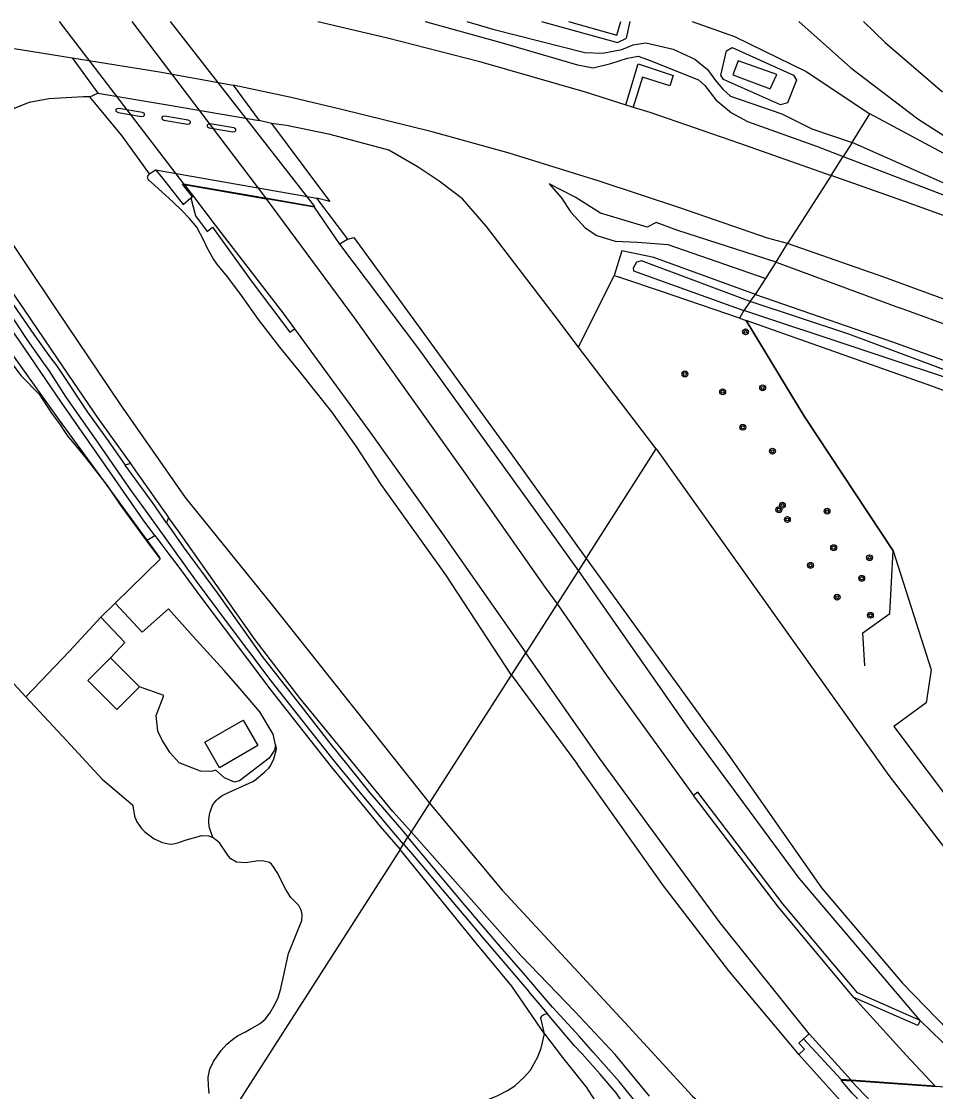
# Model space of a CAD drawing. Extents: x 135990 to 139000, y 393500 to 396000.
# Drawn here: x 137074.5 to 137199.5, y 395853.7 to 396000 of the extents above; entities that cross this region are included whole.
import ezdxf

# ---------------------------------------------------------------- set-up
doc = ezdxf.new("R2010")
doc.units = 0
for name, color, linetype in [('gg-afsc-lijn draadraster', 7, 'Continuous'), ('gg-knt-BGT kruinlijn', 7, 'Continuous'), ('gg-kwrk-kunstwerk niveau 01', 7, 'Continuous'), ('gt-symb-boom', 7, 'Continuous'), ('gx-grn-maaiveld', 7, 'Continuous')]:
    doc.layers.add(name, color=color, linetype=linetype)

# ---------------------------------------------------------------- blocks, each defined once
blk = doc.blocks.new('gt0-BOOM')
at = {"layer": 'gt-symb-boom'}
for radius in [0.4, 0.2]:
    blk.add_circle((0, 0), radius, dxfattribs=at)

msp = doc.modelspace()

# ---------------------------------------------------------------- linework, layer by layer
at = {"layer": 'gg-afsc-lijn draadraster'}
msp.add_line((137189.81, 395911.916), (137189.545, 395916.413), dxfattribs=at)
for points in [[(137093.456, 395926.734), (137079.748, 395945.482), (137060.233, 395972.749), (137050.155, 395986.831)], [(137189.545, 395916.413), (137193.249, 395919.059), (137193.712, 395927.658), (137181.542, 395946.047), (137173.603, 395959.107)]]:
    msp.add_lwpolyline(points, dxfattribs=at)
at = {"layer": 'gg-knt-BGT kruinlijn'}
for p, q in [((137129.697, 396000), (137140.236, 395997.077)), ((137189.634, 396000), (137192.608, 395997.101)), ((137140.236, 395997.077), (137150.544, 395994.063)), ((137192.608, 395997.101), (137200.454, 395990.389)), ((137155.076, 395994.227), (137157.394, 395994.987)), ((137157.394, 395994.987), (137158.827, 395995.228)), ((137158.827, 395995.228), (137160.101, 395994.812)), ((137160.101, 395994.812), (137167.092, 395992.01)), ((137150.544, 395994.063), (137152.701, 395993.634)), ((137152.701, 395993.634), (137155.076, 395994.227)), ((137167.092, 395992.01), (137167.954, 395991.237)), ((137167.954, 395991.237), (137169.428, 395989.297)), ((137169.428, 395989.297), (137171.592, 395987.502)), ((137171.592, 395987.502), (137173.779, 395986.326)), ((137173.779, 395986.326), (137183.218, 395982.964)), ((137183.218, 395982.964), (137186.857, 395981.523)), ((137186.857, 395981.523), (137208.555, 395973.2)), ((137092.867, 395979.704), (137114.905, 395975.862)), ((137150.203, 395975.998), (137146.667, 395977.811)), ((137119.154, 395970.236), (137114.905, 395975.862)), ((137153.671, 395973.777), (137150.203, 395975.998)), ((137160.047, 395971.891), (137153.671, 395973.777)), ((137161.308, 395972.494), (137160.047, 395971.891)), ((137164.244, 395971.432), (137161.308, 395972.494)), ((137177.691, 395967.108), (137164.244, 395971.432)), ((137119.154, 395970.236), (137119.968, 395970.463)), ((137119.968, 395970.463), (137128.891, 395958.21)), ((137177.691, 395967.108), (137194.54, 395960.847)), ((137219.764, 395951.687), (137194.54, 395960.847)), ((137128.891, 395958.21), (137141.49, 395940.877)), ((137141.49, 395940.877), (137151.709, 395926.584)), ((137151.709, 395926.584), (137171.344, 395899.476)), ((137141.498, 395910.623), (137150.549, 395898.417)), ((137171.344, 395899.476), (137183.908, 395881.582)), ((137162.273, 395881.848), (137150.549, 395898.417)), ((137171.221, 395870.211), (137162.273, 395881.848)), ((137183.908, 395881.582), (137194.972, 395868.563)), ((137180.218, 395859.523), (137171.221, 395870.211)), ((137194.972, 395868.563), (137203.203, 395860.067)), ((137180.801, 395860.354), (137181.447, 395860.924)), ((137181.581, 395859.506), (137180.801, 395860.354)), ((137186.6, 395855.373), (137181.447, 395860.924)), ((137180.772, 395858.81), (137180.218, 395859.523)), ((137187.964, 395855.276), (137186.6, 395855.373)), ((137199.432, 395854.463), (137187.964, 395855.276)), ((137199.432, 395854.463), (137205.915, 395854.004))]:
    msp.add_line(p, q, dxfattribs=at)
msp.add_lwpolyline([(137141.498, 395910.623), (137132.519, 395924.375), (137123.693, 395936.683), (137120.287, 395941.939), (137116.943, 395946.644), (137112.507, 395952.245), (137109.85, 395955.484), (137106.934, 395959.267), (137104.607, 395962.552), (137102.748, 395965.032), (137101.236, 395966.871), (137100.719, 395967.597), (137099.891, 395969.064), (137099.498, 395969.946), (137098.505, 395971.888), (137097.517, 395973.069), (137096.47, 395974.177), (137095.286, 395975.307), (137092.723, 395977.618), (137091.924, 395978.309), (137091.828, 395978.434), (137091.779, 395978.541), (137091.762, 395978.753), (137091.805, 395978.851), (137091.903, 395979.004), (137092.027, 395979.172)], dxfattribs=at)
at = {"layer": 'gg-kwrk-kunstwerk niveau 01'}
for p, q in [((137089.623, 396000), (137107.909, 395975.863)), ((137199.549, 395854.355), (137187.949, 395855.178))]:
    msp.add_line(p, q, dxfattribs=at)
for points in [[(137079.663, 396000), (137096.694, 395977.819), (137102.511, 395976.804), (137107.518, 395975.931), (137107.909, 395975.863)], [(137107.909, 395975.863), (137114.614, 395974.694), (137094.883, 396000)], [(137226.693, 395820.807), (137224.986, 395820.706), (137219.386, 395824.923), (137213.014, 395829.943), (137206.497, 395835.519), (137199.981, 395841.471), (137194.38, 395846.985), (137188.095, 395853.509), (137186.573, 395855.275), (137187.949, 395855.178)], [(137226.693, 395820.807), (137219.124, 395826.392), (137212.027, 395832.143), (137205.256, 395837.932), (137197.858, 395844.884), (137192.612, 395850.303), (137187.949, 395855.178)]]:
    msp.add_lwpolyline(points, dxfattribs=at)
at = {"layer": 'gx-grn-maaiveld'}
for p, q in [((137081.436, 395995.016), (137084.979, 395990.201)), ((137083.878, 395989.691), (137084.979, 395990.201)), ((137103.474, 395991.275), (137107, 395986.453)), ((137157.153, 395988.608), (137158.166, 395988.285)), ((137188.089, 395983.449), (137190.501, 395987.366)), ((137108.7, 395986.042), (137107, 395986.453)), ((137188.089, 395983.449), (137186.857, 395981.523)), ((137185.212, 395978.952), (137186.857, 395981.523)), ((137092.027, 395979.172), (137092.867, 395979.704)), ((137185.212, 395978.952), (137179.257, 395969.644)), ((137096.768, 395977.704), (137107.957, 395975.753)), ((137119.154, 395970.236), (137118.053, 395969.531)), ((137177.691, 395967.108), (137179.257, 395969.644)), ((137176.272, 395964.877), (137177.691, 395967.108)), ((137150.668, 395955.464), (137155.561, 395965.278)), ((137155.561, 395965.278), (137156.29, 395965.03)), ((137174.857, 395962.691), (137176.272, 395964.877)), ((137174.152, 395961.725), (137174.857, 395962.691)), ((137174.152, 395961.725), (137173.271, 395960.482)), ((137173.271, 395960.482), (137172.681, 395959.432)), ((137161.305, 395941.584), (137150.668, 395955.464)), ((137151.709, 395926.584), (137161.305, 395941.584)), ((137089.422, 395939.559), (137088.705, 395939.367)), ((137094.64, 395932.215), (137094.359, 395931.482)), ((137151.709, 395926.584), (137150.662, 395924.948)), ((137150.662, 395924.948), (137147.738, 395920.378)), ((137085.392, 395918.557), (137087.329, 395920.476)), ((137147.738, 395920.378), (137143.458, 395913.687)), ((137090.655, 395909.032), (137086.687, 395913.001)), ((137141.498, 395910.623), (137143.458, 395913.687)), ((137130.328, 395893.164), (137141.498, 395910.623)), ((137130.328, 395893.164), (137127.818, 395889.242)), ((137127.818, 395889.242), (137127.349, 395888.507)), ((137126.274, 395886.826), (137126.746, 395887.564)), ((137126.746, 395887.564), (137127.349, 395888.507)), ((137197.381, 395863.434), (137201.879, 395859.08)), ((137181.447, 395860.924), (137182.218, 395861.623)), ((137187.964, 395855.276), (137182.218, 395861.623)), ((137180.772, 395858.81), (137181.581, 395859.506))]:
    msp.add_line(p, q, dxfattribs=at)
for points in [[(137038.377, 396000), (137055.563, 395998.635), (137068.228, 395997.091), (137074.401, 395996.168), (137081.436, 395995.016)], [(137115.025, 396000), (137124.573, 395997.773), (137137.018, 395994.546), (137151.592, 395990.38), (137157.153, 395988.608)], [(137135.415, 396000), (137138.967, 395998.926), (137151.543, 395995.75), (137153.939, 395995.645), (137156.594, 395996.146), (137158.16, 395996.82), (137159.898, 395997.069), (137163.621, 395996.224), (137166.571, 395994.85), (137168.321, 395993.429), (137169.42, 395991.93), (137170.389, 395990.754), (137171.462, 395989.795), (137178.461, 395987.378), (137182.564, 395985.321), (137188.089, 395983.449)], [(137145.601, 396000), (137156.013, 395997.098), (137157.252, 395997.731), (137157.717, 396000)], [(137149.32, 396000), (137155.916, 395998.125), (137156.461, 396000)], [(137166.208, 396000), (137171.981, 395997.931), (137181.8, 395993.153), (137190.501, 395987.366)], [(137180.807, 396000), (137187.901, 395993.648), (137197.074, 395986.689), (137208.931, 395979.059), (137220.336, 395972.7), (137230.927, 395967.397), (137233.914, 395966.065)], [(137170.902, 395995.982), (137171.688, 395996.419), (137180.078, 395992.674), (137180.454, 395991.988), (137179.227, 395988.853), (137178.299, 395988.619), (137170.513, 395992.047), (137170.11, 395992.661), (137170.902, 395995.982)], [(137081.436, 395995.016), (137093.401, 395993.106), (137103.474, 395991.275)], [(137171.789, 395992.704), (137176.891, 395990.775), (137177.79, 395992.727), (137172.503, 395994.626), (137171.789, 395992.704)], [(137157.153, 395988.608), (137158.819, 395994.201), (137163.63, 395992.585), (137163.139, 395991.207), (137159.437, 395992.385), (137158.166, 395988.285)], [(136985.144, 395991.532), (136992.25, 395991.86), (137002.356, 395991.99), (137015.353, 395991.779), (137024.813, 395991.484), (137032.792, 395990.923), (137046.532, 395990.188), (137047.929, 395990.103), (137051.622, 395989.892), (137055.567, 395989.588), (137056.099, 395989.439), (137056.36, 395989.288), (137056.611, 395989.088), (137057.04, 395988.552), (137058.047, 395986.838), (137060.921, 395981.966), (137062.742, 395978.89), (137065.826, 395973.498), (137067.303, 395971.413), (137071.293, 395965.783), (137074.874, 395960.6), (137080.281, 395952.646), (137084.959, 395945.774), (137089.422, 395939.559)], [(137084.979, 395990.201), (137094.493, 395988.59), (137107, 395986.453)], [(137179.257, 395969.644), (137176.513, 395970.373), (137164.544, 395974.512), (137153.49, 395978.18), (137141.203, 395981.973), (137130.692, 395984.917), (137118.098, 395988.018), (137111.399, 395989.586), (137103.474, 395991.275)], [(137083.878, 395989.691), (137082.994, 395989.688), (137078.29, 395989.407), (137075.574, 395988.913), (137073.625, 395988.123), (137071.723, 395986.801), (137070.819, 395986.074), (137070.055, 395985.084), (137069.147, 395982.531), (137069.047, 395982.251), (137068.631, 395979.811), (137068.598, 395979.036), (137068.676, 395978.191), (137069.143, 395976.54), (137071.257, 395972.562), (137079.152, 395960.852), (137088.046, 395947.582), (137096.891, 395934.943), (137108.65, 395920.388), (137130.328, 395893.164)], [(137092.027, 395979.172), (137088.267, 395984.428), (137083.878, 395989.691)], [(137092.767, 395929.748), (137091.144, 395931.891), (137086.196, 395939.01), (137079.983, 395947.905), (137074.254, 395956.346), (137068.277, 395964.665), (137065.04, 395969.391), (137065.003, 395969.444), (137059.729, 395976.736), (137059.696, 395976.785), (137054.773, 395984.231), (137053.44, 395986.167), (137053.341, 395986.29), (137052.921, 395986.73), (137052.7, 395986.904), (137052.594, 395986.958), (137052.443, 395987.023), (137052.274, 395987.079), (137051.128, 395987.346), (137050.978, 395987.369), (137049.712, 395987.507)], [(137087.427, 395987.928), (137087.441, 395987.724), (137087.724, 395987.562), (137090.95, 395987.014), (137091.23, 395987.053), (137091.36, 395987.195), (137091.347, 395987.4), (137091.064, 395987.561), (137087.837, 395988.109), (137087.558, 395988.071), (137087.427, 395987.928)], [(137097.496, 395985.993), (137097.626, 395986.135), (137097.613, 395986.34), (137097.33, 395986.501), (137094.103, 395987.049), (137093.824, 395987.011), (137093.693, 395986.868), (137093.707, 395986.664), (137093.99, 395986.502), (137097.216, 395985.954), (137097.496, 395985.993)], [(137158.166, 395988.285), (137160.405, 395987.572), (137172.563, 395983.396), (137185.212, 395978.952)], [(137233.914, 395966.065), (137219.663, 395971.749), (137190.501, 395987.366)], [(137050.386, 395986.096), (137051.091, 395985.317), (137053.232, 395982.368), (137055.473, 395979.607), (137057.549, 395976.709), (137060.127, 395972.284), (137063.043, 395968.776), (137065.757, 395964.889), (137069.32, 395959.822), (137071.354, 395955.637), (137074.485, 395951.557), (137076.963, 395949.068), (137078.647, 395946.438), (137079.719, 395944.984), (137080.412, 395943.963), (137080.928, 395943.235), (137081.521, 395942.518), (137083.349, 395940.26), (137086.244, 395936.553), (137088.013, 395933.923), (137090.988, 395929.859), (137091.606, 395929.025)], [(137103.832, 395985.084), (137103.819, 395985.289), (137103.536, 395985.45), (137100.309, 395985.998), (137100.03, 395985.96), (137099.899, 395985.817), (137099.913, 395985.613), (137100.196, 395985.451), (137103.422, 395984.903), (137103.702, 395984.942), (137103.832, 395985.084)], [(137150.668, 395955.464), (137147.502, 395959.7), (137138.111, 395971.949), (137134.833, 395975.735), (137131.639, 395978.166), (137128.751, 395980.075), (137124.739, 395982.405), (137116.717, 395984.562), (137110.738, 395985.766), (137108.7, 395986.042)], [(137108.7, 395986.042), (137115.286, 395977.275), (137116.672, 395975.371), (137114.905, 395975.862)], [(137208.555, 395973.2), (137202.558, 395977.005), (137188.089, 395983.449)], [(137092.867, 395979.704), (137093.63, 395978.789), (137096.646, 395974.993), (137097.689, 395975.866)], [(137235.621, 395972.396), (137243.302, 395967.435), (137251.912, 395962.155), (137261.199, 395956.884), (137270.134, 395952.036), (137277.898, 395948.036), (137286.228, 395943.863), (137304.408, 395935.021), (137304.128, 395934.397), (137282.029, 395943.058), (137257.682, 395952.311), (137232.727, 395961.643), (137213.602, 395968.758), (137194.251, 395975.727), (137185.212, 395978.952)], [(137097.689, 395975.866), (137097.893, 395976.036), (137096.529, 395977.746), (137096.768, 395977.704)], [(137096.768, 395977.704), (137098.027, 395976.07), (137101.027, 395972.159), (137110.374, 395959.988), (137111.832, 395957.993)], [(137146.667, 395977.811), (137148.298, 395975.937), (137149.629, 395973.928), (137151.567, 395971.804), (137153.192, 395970.73), (137155.692, 395969.963), (137158.758, 395969.813), (137162.875, 395969.488), (137176.272, 395964.877)], [(137097.689, 395975.866), (137098.338, 395973.434), (137099.898, 395971.302), (137100.644, 395971.868), (137105.926, 395964.557), (137111.194, 395957.544), (137111.832, 395957.993)], [(137118.053, 395969.531), (137114.596, 395974.596), (137107.957, 395975.753)], [(137107.957, 395975.753), (137119.998, 395959.506), (137134.968, 395938.514), (137146.133, 395922.64), (137147.738, 395920.378)], [(137150.662, 395924.948), (137145.321, 395932.382), (137128.828, 395955.267), (137118.053, 395969.531)], [(137439.841, 395866.195), (137422.855, 395873.618), (137389.094, 395888.167), (137367.604, 395897.145), (137344.161, 395906.791), (137322.392, 395915.671), (137305.232, 395922.487), (137288.241, 395929.053), (137271.058, 395935.659), (137250.133, 395943.548), (137230.059, 395951.109), (137210.32, 395958.468), (137192.408, 395965.025), (137179.257, 395969.644)], [(137174.857, 395962.691), (137160.971, 395967.718), (137156.578, 395968.655), (137155.561, 395965.278)], [(137174.152, 395961.725), (137159.29, 395967.26), (137158.594, 395967.083), (137158.134, 395966.282), (137158.213, 395965.924), (137173.271, 395960.482)], [(137071.535, 395963.937), (137076.233, 395957.222), (137078.486, 395954.018), (137079.301, 395952.965), (137083.565, 395946.584), (137086.382, 395942.657), (137088.705, 395939.367)], [(137172.681, 395959.432), (137162.14, 395963.036), (137156.613, 395964.92), (137156.29, 395965.03)], [(137126.746, 395887.564), (137124.929, 395889.668), (137120.256, 395895.341), (137117.155, 395899.123), (137111.726, 395905.981), (137108.651, 395909.872), (137102.838, 395917.616), (137098.473, 395923.486), (137094.15, 395929.469), (137091.241, 395933.513), (137089.54, 395935.879), (137086.98, 395939.59), (137084.726, 395942.829), (137080.632, 395948.648), (137078.296, 395952.288), (137077.595, 395953.291), (137075.32, 395956.522), (137070.739, 395963.352)], [(137174.857, 395962.691), (137193.609, 395956.201), (137223.332, 395945.483), (137244.548, 395937.657), (137262.281, 395931.339), (137280.495, 395924.838), (137297.628, 395918.801), (137319.688, 395910.188), (137345.41, 395900.752), (137370.326, 395890.866)], [(137437.638, 395859.565), (137404.924, 395873.275), (137386.01, 395881.079), (137373.085, 395886.462), (137354.544, 395894.043), (137334.741, 395902.11), (137314.268, 395910.091), (137294.653, 395917.737), (137280.509, 395923.054), (137260.547, 395930.454), (137245.622, 395936.016), (137225.186, 395943.446), (137205.565, 395950.561), (137187.646, 395957.235), (137174.152, 395961.725)], [(137172.681, 395959.432), (137173.594, 395959.11), (137173.603, 395959.107)], [(137437.104, 395859.046), (137423.919, 395864.643), (137412.039, 395869.653), (137396.711, 395875.931), (137381.545, 395882.306), (137362.172, 395890.309), (137346.525, 395896.541), (137330.597, 395902.897), (137315.118, 395908.895), (137298.413, 395915.504), (137283.842, 395920.937), (137267.64, 395927.019), (137249.793, 395933.672), (137233.936, 395939.452), (137217.978, 395945.328), (137204.961, 395949.968), (137173.271, 395960.482)], [(137111.832, 395957.993), (137122.005, 395944.077), (137132.088, 395929.973), (137143.458, 395913.687)], [(137173.603, 395959.107), (137181.542, 395946.047), (137193.712, 395927.658), (137198.888, 395911.369), (137198.2, 395906.871), (137193.798, 395903.643), (137212.437, 395878.84), (137228.522, 395858.063), (137229.688, 395857.32), (137232.699, 395857.32)], [(137268.281, 395924.806), (137244.452, 395933.466), (137221.899, 395941.707), (137198.847, 395950.206), (137173.603, 395959.107)], [(137161.305, 395941.584), (137186.283, 395906.541), (137193.093, 395896.916), (137208.626, 395876.741), (137222.725, 395861.439), (137223.797, 395858.476), (137223.583, 395854.858), (137222.604, 395852.745)], [(137094.359, 395931.482), (137092.419, 395934.248), (137088.705, 395939.367)], [(137089.422, 395939.559), (137090.121, 395938.586), (137094.64, 395932.215)], [(137094.359, 395931.482), (137096.785, 395928.024), (137101.274, 395921.894), (137107.409, 395913.188), (137113.043, 395906.041), (137116.496, 395901.583), (137122.139, 395894.542), (137126.738, 395889.24), (137127.349, 395888.507)], [(137127.818, 395889.242), (137125.326, 395891.962), (137125.289, 395892.005), (137112.619, 395907.449), (137106.47, 395915.475), (137101.776, 395922.102), (137095.974, 395930.335), (137094.64, 395932.215)], [(137075.118, 395907.675), (137069.159, 395914.114), (137062.655, 395921.141), (137062.053, 395921.855), (137061.258, 395922.798), (137058.132, 395926.502), (137055.747, 395929.191)], [(137091.606, 395929.025), (137093.465, 395926.519), (137087.329, 395920.476)], [(137091.606, 395929.025), (137091.854, 395929.18), (137092.767, 395929.748)], [(137092.767, 395929.748), (137094.557, 395927.385), (137095.887, 395925.583), (137098.914, 395921.489), (137108.607, 395908.574), (137116.859, 395898.112), (137123.541, 395889.974), (137126.274, 395886.826)], [(137197.381, 395863.434), (137180.842, 395882.877), (137165.871, 395903.229), (137150.662, 395924.948)], [(137109.274, 395901.133), (137108.955, 395902.559), (137107.113, 395905.643), (137104.406, 395908.765), (137102.218, 395911.264), (137100.326, 395913.395), (137098.01, 395915.933), (137094.633, 395919.724), (137091.043, 395916.52), (137087.329, 395920.476)], [(137147.738, 395920.378), (137154.476, 395910.706), (137166.393, 395894.218)], [(137075.118, 395907.675), (137081.098, 395913.92), (137085.392, 395918.557)], [(137086.687, 395913.001), (137088.664, 395915.131), (137085.392, 395918.557)], [(137090.655, 395909.032), (137087.582, 395905.958), (137083.613, 395909.927), (137086.687, 395913.001)], [(137182.218, 395861.623), (137170.024, 395876.789), (137153.536, 395899.303), (137143.458, 395913.687)], [(137109.274, 395901.133), (137109.108, 395900.4), (137108.399, 395899.313), (137104.311, 395896.196), (137103.649, 395896.024), (137102.284, 395896.59), (137101.082, 395897.654), (137100.467, 395897.475), (137098.998, 395897.544), (137096.095, 395898.657), (137094.87, 395900.014), (137093.754, 395901.768), (137093.183, 395903.003), (137092.92, 395905.151), (137094.01, 395907.844), (137090.655, 395909.032)], [(137075.118, 395907.675), (137080.674, 395901.718), (137085.568, 395896.43), (137089.696, 395892.911), (137089.729, 395892.863), (137089.745, 395892.803), (137089.981, 395891.391), (137090.313, 395890.576), (137090.93, 395889.672), (137091.391, 395889.246), (137092.664, 395888.282), (137093.786, 395887.783), (137094.638, 395887.595), (137095.081, 395887.528), (137095.887, 395887.746), (137096.897, 395888.094), (137099.172, 395888.75), (137100.086, 395888.695), (137100.701, 395888.468)], [(137101.585, 395898), (137099.585, 395901.472), (137104.84, 395904.499), (137106.84, 395901.026), (137101.585, 395898)], [(137100.701, 395888.468), (137100.254, 395889.77), (137100.206, 395889.987), (137100.139, 395890.579), (137100.142, 395890.825), (137100.249, 395891.605), (137100.289, 395891.781), (137100.594, 395892.72), (137100.717, 395892.974), (137100.767, 395893.042), (137101.182, 395893.562), (137101.333, 395893.714), (137101.765, 395894.065), (137101.968, 395894.194), (137102.832, 395894.607), (137106.162, 395896.132), (137106.381, 395896.269), (137107.776, 395897.416), (137107.833, 395897.466), (137108.336, 395897.95), (137108.524, 395898.196), (137108.944, 395898.971), (137109.031, 395899.19), (137109.339, 395900.344), (137109.373, 395900.624), (137109.274, 395901.133)], [(137197.381, 395863.434), (137188.793, 395867.213), (137178.607, 395879.4), (137166.989, 395894.672), (137166.393, 395894.218)], [(137188.331, 395866.597), (137178.022, 395878.933), (137166.393, 395894.218)], [(137130.328, 395893.164), (137140.225, 395881.266), (137157.02, 395863.192), (137166.224, 395853.125), (137169.557, 395850.228), (137170.872, 395849.221), (137171.545, 395848.742), (137171.653, 395848.676), (137172.239, 395848.363), (137172.374, 395848.303), (137173.957, 395847.736), (137174.588, 395847.529), (137174.766, 395847.488), (137175.44, 395847.397), (137175.529, 395847.389), (137176.212, 395847.362), (137191.595, 395847.282)], [(137160.369, 395853.105), (137155.665, 395858.794), (137150.203, 395864.611), (137148.974, 395865.897), (137142.811, 395872.347), (137127.818, 395889.242)], [(137100.194, 395853.447), (137100.131, 395854.036), (137100.106, 395854.515), (137100.029, 395855.683), (137100.288, 395856.775), (137100.781, 395857.84), (137101.258, 395858.574), (137101.828, 395859.328), (137102.618, 395860.199), (137103.36, 395860.844), (137104.071, 395861.329), (137105.163, 395861.907), (137106.011, 395862.378), (137107.15, 395863.014), (137107.882, 395863.657), (137108.459, 395864.457), (137109.141, 395865.65), (137109.637, 395866.603), (137109.957, 395867.629), (137110.337, 395869.476), (137111.028, 395872.623), (137112.845, 395877.099), (137112.879, 395877.929), (137112.778, 395878.509), (137112.424, 395879.139), (137111.931, 395879.664), (137111.346, 395880.25), (137110.65, 395881.349), (137109.469, 395883.655), (137108.984, 395884.433), (137108.715, 395884.79), (137108.451, 395885.044), (137107.651, 395885.238), (137106.828, 395885.254), (137106.317, 395885.185), (137105.199, 395884.982), (137103.904, 395885.072), (137103.165, 395885.521), (137102.834, 395885.895), (137102.282, 395886.712), (137101.89, 395887.332), (137101.581, 395887.709), (137100.701, 395888.468)], [(137126.746, 395887.564), (137127.756, 395886.395), (137134.992, 395877.84), (137135.025, 395877.803), (137137.664, 395874.695), (137139.498, 395872.5), (137143.82, 395867.431), (137143.859, 395867.385), (137146.395, 395864.379)], [(137160.001, 395849.554), (137159.994, 395849.709), (137159.92, 395849.981), (137159.574, 395850.635), (137159.551, 395850.684), (137159.371, 395851.046), (137158.132, 395852.722), (137156.216, 395855.093), (137152.696, 395859.121), (137150.766, 395861.303), (137147.136, 395865.246), (137146.543, 395865.942), (137143.131, 395869.942), (137139.97, 395873.556), (137135.129, 395879.21), (137130.836, 395884.314), (137127.349, 395888.507)], [(137126.274, 395886.826), (137104.296, 395852.473), (137102.903, 395850.295)], [(137146.016, 395861.641), (137141.548, 395868.116), (137136.698, 395873.996), (137126.274, 395886.826)], [(137188.331, 395866.597), (137195.481, 395858.726), (137199.432, 395854.463)], [(137197.381, 395863.434), (137197.08, 395862.748), (137188.331, 395866.597)], [(137146.016, 395861.641), (137145.532, 395863.808), (137145.599, 395863.946), (137145.683, 395864.064), (137145.864, 395864.226), (137146.113, 395864.325), (137146.395, 395864.379)], [(137157.915, 395849.613), (137157.739, 395849.925), (137157.695, 395850.013), (137157.4, 395850.679), (137156.952, 395851.675), (137156.531, 395852.505), (137156.463, 395852.619), (137155.828, 395853.541), (137155.768, 395853.62), (137153.658, 395856.113), (137151.162, 395858.891), (137151.112, 395858.951), (137150.132, 395859.975), (137148.576, 395861.795), (137146.395, 395864.379)], [(137136.787, 395852.027), (137138.465, 395852.711), (137139.668, 395853.188), (137140.98, 395853.854), (137141.972, 395854.53), (137143.26, 395855.719), (137144.12, 395856.653), (137145.135, 395858.476), (137145.592, 395859.669), (137146.016, 395861.641)], [(137146.016, 395861.641), (137148.473, 395858.399), (137151.598, 395854.513), (137151.659, 395854.428), (137152.898, 395852.529)], [(137191.548, 395847.33), (137186.071, 395852.917), (137180.772, 395858.81)]]:
    msp.add_lwpolyline(points, dxfattribs=at)

# ---------------------------------------------------------------- block references
at = {"layer": 'gt-symb-boom'}
for p in [(137173.516, 395957.579), (137165.228, 395951.81), (137170.385, 395949.38), (137175.851, 395949.911), (137173.134, 395944.522), (137177.187, 395941.254), (137178.068, 395933.266), (137178.545, 395933.89), (137184.653, 395933.06), (137179.231, 395931.922), (137185.56, 395928.067), (137190.46, 395926.695), (137182.392, 395925.654), (137189.388, 395923.882), (137186.025, 395921.299), (137190.574, 395918.826)]:
    msp.add_blockref('gt0-BOOM', p, dxfattribs=at)

doc.saveas('drawing.dxf')
